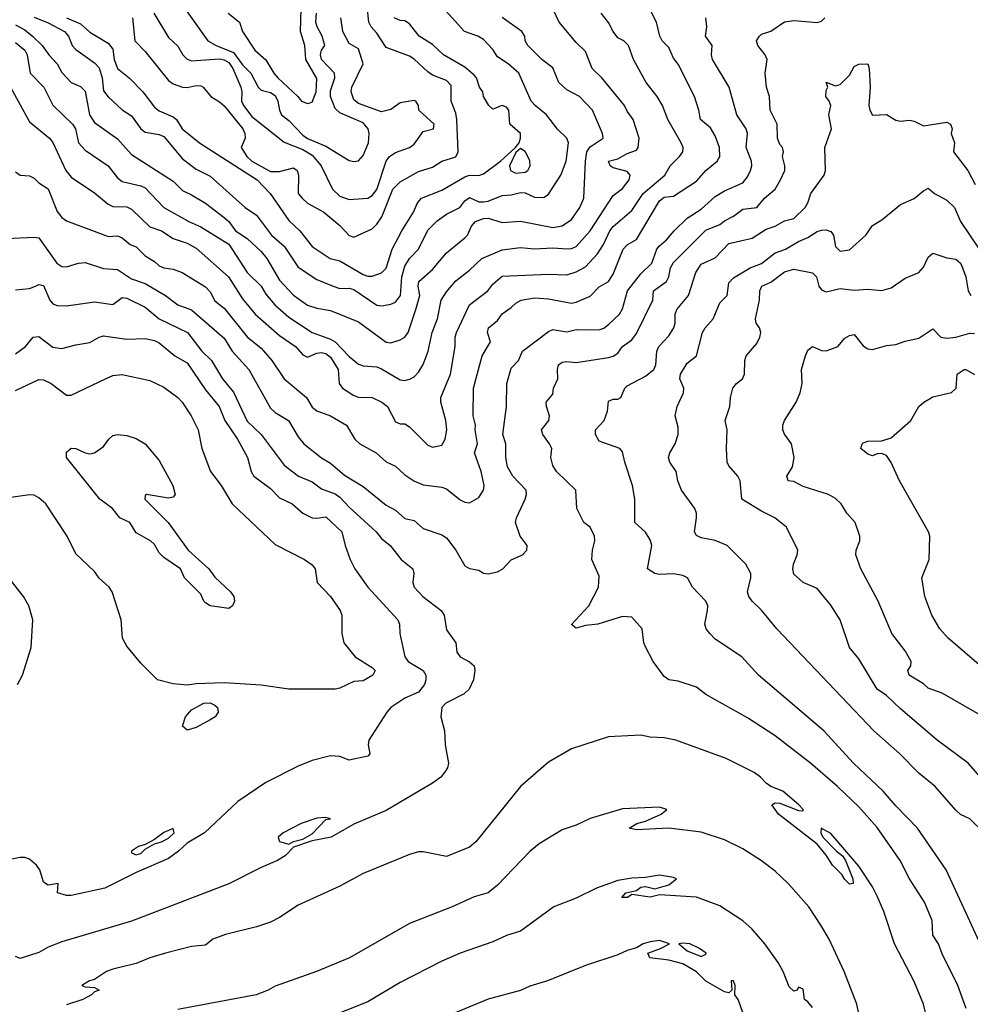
# Model space of a CAD drawing. Header units: metres. Extents: x -46681 to -43747, y -240911 to -237677.
# Tile 883 of 1056: x -43951 to -43848, y -239416 to -239310. Entities that reach past the tile are written whole.
import ezdxf

# ---------------------------------------------------------------- set-up
doc = ezdxf.new("R2010")
doc.units = ezdxf.units.M
doc.layers.add('CONTOUR_INDEX', color=1, linetype='Continuous')
doc.layers.add('CONTOUR_INTER', color=3, linetype='Continuous')

msp = doc.modelspace()

# ---------------------------------------------------------------- linework, layer by layer
at = {"layer": 'CONTOUR_INDEX'}
for points, elevation in [([(-43951.1, -239326.15), (-43950.6, -239326.51), (-43949.6, -239326.6), (-43949.1, -239326.85), (-43948.6, -239327.36), (-43947.6, -239328.01), (-43946.6, -239330.45), (-43946.1, -239331.09), (-43945.6, -239331.44), (-43941.48, -239333.02), (-43941.1, -239333.13), (-43940.1, -239333.09), (-43939.6, -239333.28), (-43938.73, -239334.02), (-43938.1, -239334.28), (-43937.1, -239335.22), (-43936.1, -239335.84), (-43935.6, -239336.3), (-43935.1, -239336.54), (-43934.1, -239336.68), (-43933.14, -239337.02), (-43930.6, -239338.57), (-43930.1, -239339.13), (-43929.6, -239340.08), (-43928.6, -239340.9), (-43926.1, -239343.97), (-43924.6, -239345.2), (-43923.43, -239346.52), (-43922.1, -239348.53), (-43919.72, -239350.52), (-43919.1, -239351.58), (-43918.6, -239351.96), (-43917.1, -239352.5), (-43915.37, -239353.52), (-43914.47, -239355.02), (-43913.94, -239355.52), (-43912.18, -239356.52), (-43911.1, -239357.48), (-43910.1, -239357.94), (-43909.1, -239358.89), (-43908.13, -239359.52), (-43907.1, -239359.96), (-43905.1, -239360.21), (-43904.6, -239360.39), (-43903.1, -239361.58), (-43902.6, -239361.84), (-43902.1, -239361.89), (-43901.1, -239361.33), (-43900.59, -239360.52), (-43900.54, -239360.02), (-43900.85, -239358.52), (-43901.58, -239356.52), (-43901.23, -239355.52), (-43901.51, -239354.02), (-43901.45, -239353.52), (-43901.71, -239352.52), (-43901.66, -239349.52), (-43900.73, -239346.02), (-43899.86, -239344.52), (-43900.16, -239343.52), (-43900.06, -239343.02), (-43899.1, -239342.22), (-43898.6, -239341.49), (-43897.6, -239340.83), (-43897.1, -239340.33), (-43896.52, -239340.02), (-43895.1, -239339.76), (-43893.6, -239339.89), (-43891.1, -239340.33), (-43890.6, -239340.25), (-43889.1, -239339.59), (-43888.1, -239338.57), (-43887.09, -239338.02), (-43886.6, -239337.21), (-43885.51, -239334.52), (-43885.1, -239334.05), (-43884.1, -239333.47), (-43881.6, -239329.31), (-43881.1, -239328.91), (-43880.1, -239328.78), (-43877.6, -239327.17), (-43876.59, -239326.02), (-43875.36, -239325.02), (-43875.08, -239324.52), (-43875.14, -239323.52), (-43875.6, -239322.29), (-43876.1, -239321.41), (-43877.19, -239320.52), (-43877.36, -239319.52), (-43877.82, -239318.02), (-43879.6, -239314.55), (-43880.1, -239313.89), (-43880.6, -239312.74), (-43881.3, -239312.02), (-43881.55, -239311.52), (-43881.91, -239310.02), (-43883.1, -239307.67)], 130), ([(-43945.6, -239309.52), (-43944.1, -239310.19), (-43943.1, -239311.07), (-43941.1, -239312.28), (-43940.6, -239312.93), (-43940.48, -239314.02), (-43940.1, -239314.99), (-43938.83, -239316.02), (-43937.38, -239317.52), (-43936.1, -239319.18), (-43935.6, -239319.57), (-43934.1, -239320.24), (-43933.73, -239320.52), (-43933.12, -239321.52), (-43931.24, -239323.02), (-43925.02, -239327.02), (-43923.64, -239328.52), (-43921.6, -239331.43), (-43920.44, -239332.52), (-43919.1, -239334.24), (-43917.15, -239335.52), (-43916.1, -239335.78), (-43913.6, -239337.25), (-43913.1, -239337.43), (-43912.6, -239337.43), (-43911.6, -239337.06), (-43911.1, -239336.57), (-43910.47, -239334.52), (-43909.43, -239332.52), (-43908.15, -239330.52), (-43907.72, -239329.52), (-43907.29, -239329.02), (-43905.1, -239328.15), (-43902.6, -239326.69), (-43902.1, -239326.53), (-43901.1, -239326.55), (-43900.6, -239326.39), (-43898.77, -239325.02), (-43897.15, -239323.52), (-43896.76, -239323.02), (-43896.62, -239322.52), (-43896.62, -239322.02), (-43897.76, -239321.02), (-43897.87, -239319.52), (-43898.1, -239319.19), (-43898.6, -239318.99), (-43899.6, -239319.41), (-43900.01, -239319.02), (-43900.61, -239318.02), (-43900.66, -239317.52), (-43901.02, -239317.02), (-43901.35, -239316.02), (-43901.6, -239315.71), (-43902.6, -239314.87), (-43904.92, -239313.52), (-43906.1, -239312.42), (-43907.54, -239311.52), (-43908.6, -239310.2), (-43909.1, -239309.87), (-43909.6, -239309.82), (-43910.25, -239309.52)], 125), ([(-43896.6, -239323.65), (-43897.1, -239324.07), (-43897.78, -239325.52), (-43897.7, -239326.02), (-43897.1, -239326.32), (-43896.1, -239326.19), (-43895.81, -239326.02), (-43895.55, -239325.52), (-43895.6, -239324.95), (-43896.1, -239323.98), (-43896.6, -239323.65)], 125), ([(-43845.21, -239393.52), (-43848.28, -239390.02), (-43851.62, -239387.52), (-43855.6, -239384.13), (-43857.1, -239382.7), (-43858.1, -239382.03), (-43860.1, -239378.74), (-43861.1, -239377.52), (-43862.09, -239374.52), (-43863.1, -239372.97), (-43864.6, -239371.14), (-43866.1, -239370.49), (-43867.1, -239369.6), (-43867.2, -239369.02), (-43867.13, -239368.52), (-43866.74, -239367.52), (-43866.68, -239367.02), (-43867.9, -239364.52), (-43869.15, -239363.52), (-43870.6, -239362.8), (-43872.7, -239361.52), (-43872.89, -239359.52), (-43873.14, -239359.02), (-43874.1, -239357.92), (-43874.28, -239357.52), (-43874.38, -239356.02), (-43874.3, -239354.02), (-43874.5, -239353.02), (-43874.02, -239351.52), (-43873.95, -239350.52), (-43873.68, -239349.52), (-43873.28, -239349.02), (-43872.64, -239348.52), (-43872.42, -239348.02), (-43872.4, -239346.52), (-43872.26, -239346.02), (-43871.1, -239344.71), (-43870.76, -239344.02), (-43870.66, -239343.52), (-43870.8, -239343.02), (-43871.15, -239342.52), (-43871.24, -239342.02), (-43870.8, -239340.02), (-43870.78, -239339.02), (-43870.56, -239338.52), (-43869.6, -239338.07), (-43868.1, -239336.98), (-43867.1, -239336.69), (-43865.1, -239337.07), (-43864.67, -239337.52), (-43864.42, -239338.52), (-43864.1, -239338.89), (-43863.6, -239339.11), (-43862.1, -239338.75), (-43860.6, -239338.93), (-43859.1, -239338.82), (-43857.6, -239338.96), (-43856.6, -239338.69), (-43855.1, -239337.63), (-43853.6, -239337.03), (-43853.1, -239336.45), (-43852.6, -239335.38), (-43852.1, -239334.95), (-43850.6, -239335.46), (-43849.6, -239335.6), (-43849.1, -239336.01), (-43848.88, -239336.52), (-43848.55, -239337.52), (-43848.3, -239339.02), (-43847.98, -239339.52)], 135), ([(-43941.05, -239355.02), (-43940.6, -239354.65), (-43940.1, -239354.53), (-43939.1, -239354.65), (-43938.1, -239354.95), (-43937.1, -239355.53), (-43935.6, -239357.34), (-43934.12, -239360.02), (-43933.87, -239361.02), (-43934.1, -239361.28), (-43934.6, -239361.4), (-43936.96, -239361.02), (-43937.1, -239361.11), (-43937.14, -239361.52), (-43934.62, -239364.02), (-43932.49, -239367.02), (-43930.26, -239369.02), (-43929.6, -239369.94), (-43927.89, -239371.52), (-43927.54, -239372.02), (-43927.46, -239372.52), (-43927.69, -239373.02), (-43928.1, -239373.3), (-43930.1, -239373.03), (-43930.6, -239372.7), (-43930.79, -239372.52), (-43931.1, -239371.78), (-43932.88, -239370.02), (-43933.29, -239369.02), (-43935.1, -239367.81), (-43935.6, -239367.3), (-43936.1, -239366.4), (-43936.53, -239366.02), (-43938.1, -239365.13), (-43938.79, -239364.02), (-43939.87, -239363.52), (-43940.65, -239362.52), (-43942, -239361.52), (-43945.62, -239357.02), (-43945.6, -239356.42), (-43945.1, -239356.01), (-43944.6, -239356.03), (-43943.6, -239356.51), (-43943.1, -239356.62), (-43942.6, -239356.5), (-43941.6, -239355.82), (-43941.05, -239355.02)], 135), ([(-43860.1, -239417.08), (-43860.3, -239416.02), (-43861.67, -239412.52), (-43863.3, -239409.02), (-43864.18, -239407.52), (-43865.48, -239405.52), (-43867.72, -239403.02), (-43869.1, -239401.66), (-43870.6, -239400.55), (-43872.6, -239399.27), (-43874.6, -239398.29), (-43877.1, -239397.48), (-43880.6, -239397.05), (-43884.1, -239397.2), (-43884.86, -239397.02), (-43884.06, -239396.52), (-43883.1, -239396.29), (-43881.43, -239395.52), (-43880.8, -239395.02), (-43881.6, -239394.76), (-43885.6, -239394.95), (-43889.1, -239395.98), (-43890.6, -239396.71), (-43892.1, -239397.23), (-43894.6, -239398.74), (-43895.6, -239399.56), (-43899.1, -239403.17), (-43900.1, -239404.01), (-43901.6, -239404.44), (-43903.99, -239405.52), (-43908.6, -239407.32), (-43915.06, -239411.02), (-43918.62, -239412.52), (-43923.1, -239414.08), (-43923.84, -239414.52), (-43925.14, -239415.02), (-43933.6, -239416.62)], 130)]:
    msp.add_lwpolyline(points, dxfattribs=dict(at, elevation=elevation))
at = {"layer": 'CONTOUR_INTER'}
for points, elevation in [([(-43938.49, -239309.52), (-43938.24, -239312.02), (-43937.1, -239313.18), (-43934.6, -239316.3), (-43934.1, -239316.66), (-43933.1, -239317.03), (-43932.6, -239317.06), (-43931.6, -239316.85), (-43931.1, -239316.87), (-43930.86, -239317.02), (-43930.02, -239318.02), (-43929.1, -239318.59), (-43928.6, -239319.05), (-43926.57, -239321.52), (-43926.35, -239322.02), (-43926.33, -239322.52), (-43926.76, -239323.52), (-43926.16, -239324.52), (-43925.59, -239325.02), (-43923.6, -239326.13), (-43922.6, -239326.14), (-43921.1, -239325.75), (-43920.72, -239326.02), (-43920.57, -239326.52), (-43920.6, -239328.52), (-43920.17, -239329.02), (-43919.6, -239329.55), (-43917.85, -239330.52), (-43916.1, -239331.96), (-43915.1, -239333.03), (-43914.6, -239333.21), (-43912.6, -239332.31), (-43912.1, -239331.81), (-43911.59, -239331.02), (-43910.37, -239328.02), (-43909.6, -239327.24), (-43907.6, -239326.13), (-43906.1, -239325.67), (-43905.1, -239325.03), (-43903.6, -239324.56), (-43903.35, -239324.02), (-43903.49, -239320.52), (-43903.6, -239319.84), (-43904.09, -239318.52), (-43904.1, -239316.85), (-43904.6, -239316.31), (-43906.1, -239315.71), (-43906.6, -239315.38), (-43908.1, -239313.99), (-43908.6, -239313.69), (-43911.1, -239312.74), (-43912.1, -239311.21), (-43912.74, -239310.52), (-43912.96, -239310.02), (-43913.34, -239306.52)], 124), ([(-43951.1, -239312.19), (-43950.11, -239313.02), (-43949.84, -239313.52), (-43949.54, -239315.52), (-43948.05, -239317.02), (-43947.1, -239318.96), (-43944.96, -239321.02), (-43944.64, -239321.52), (-43944.32, -239323.02), (-43943.6, -239323.84), (-43941.1, -239325.5), (-43940.1, -239326.8), (-43939.6, -239327.21), (-43937.6, -239327.69), (-43937.1, -239327.91), (-43935.1, -239330.02), (-43932.42, -239331.52), (-43931.1, -239332.1), (-43928.1, -239333.96), (-43926.1, -239337.03), (-43924.61, -239338.52), (-43924.1, -239339.37), (-43923.13, -239340.52), (-43921.6, -239341.87), (-43919.1, -239343.5), (-43917.1, -239344.24), (-43916.6, -239344.53), (-43915.1, -239346.11), (-43914.1, -239346.92), (-43913.6, -239347.1), (-43912.1, -239347.23), (-43911.6, -239347.42), (-43909.6, -239348.62), (-43909.1, -239348.68), (-43908.49, -239348.52), (-43908.1, -239348.31), (-43907.6, -239347.81), (-43907.1, -239346.95), (-43906.58, -239345.52), (-43906.13, -239343.52), (-43905.57, -239342.02), (-43905.17, -239340.02), (-43904.6, -239339.12), (-43903.6, -239337.92), (-43902.1, -239336.77), (-43900.78, -239335.52), (-43898.6, -239334.58), (-43896.6, -239334.35), (-43895.1, -239334.47), (-43893.1, -239334.36), (-43891.6, -239334.49), (-43891.1, -239334.45), (-43890.6, -239334.24), (-43889.1, -239332.52), (-43886.6, -239328.73), (-43885.6, -239327.96), (-43884.88, -239327.02), (-43884.75, -239326.52), (-43885.1, -239326.12), (-43886.6, -239325.74), (-43886.94, -239325.52), (-43887.1, -239325.02), (-43886.1, -239324.77), (-43885.1, -239324.18), (-43884.1, -239323.82), (-43883.9, -239323.52), (-43883.8, -239322.52), (-43884.43, -239320.52), (-43885.1, -239319.63), (-43885.38, -239319.02), (-43887.81, -239316.02), (-43888.87, -239315.02), (-43889.6, -239313.16), (-43890.6, -239312.2), (-43892.42, -239310.02), (-43893.36, -239308.02)], 128), ([(-43949.1, -239309.47), (-43947.6, -239310.08), (-43945.83, -239311.02), (-43945.41, -239311.52), (-43944.98, -239312.52), (-43944.6, -239312.94), (-43942.6, -239314.38), (-43942.1, -239314.92), (-43941.75, -239316.02), (-43941.6, -239317.41), (-43941.1, -239318.07), (-43939.6, -239319.47), (-43938.6, -239320.12), (-43937.6, -239321.52), (-43937.1, -239321.88), (-43935.6, -239322.14), (-43935.1, -239322.36), (-43933.1, -239324.75), (-43931.6, -239325.87), (-43930.1, -239326.64), (-43926.33, -239330.02), (-43925.1, -239330.83), (-43923.48, -239333.02), (-43922.1, -239334.2), (-43920.6, -239336.45), (-43918.6, -239337.79), (-43916.83, -239338.52), (-43916.1, -239338.76), (-43915.1, -239338.72), (-43914.6, -239338.86), (-43912.1, -239340.55), (-43911.6, -239340.62), (-43910.6, -239340.47), (-43910.1, -239340.25), (-43909.55, -239339.52), (-43909.41, -239337.52), (-43909.1, -239336.34), (-43908.6, -239335.51), (-43907.6, -239334.51), (-43906.6, -239332.46), (-43905.6, -239331.45), (-43904.6, -239330.74), (-43903.15, -239330.02), (-43902.6, -239329.28), (-43902.1, -239328.95), (-43901.1, -239329.41), (-43900.6, -239329.4), (-43900.1, -239329.32), (-43898.6, -239328.71), (-43897.6, -239328.66), (-43896.6, -239328.41), (-43896.1, -239328.44), (-43895.1, -239328.9), (-43894.1, -239328.94), (-43893.6, -239328.58), (-43892.25, -239326.52), (-43891.68, -239325.02), (-43891.43, -239323.02), (-43891.6, -239322.52), (-43892.6, -239321.55), (-43893.81, -239320.02), (-43895.02, -239319.02), (-43895.44, -239318.52), (-43896.8, -239315.52), (-43897.95, -239314.52), (-43899.1, -239313.76), (-43899.6, -239312.95), (-43900.6, -239311.86), (-43901.22, -239311.52), (-43902.66, -239311.02), (-43905.33, -239308.02)], 126), ([(-43933.21, -239308.02), (-43930.34, -239312.02), (-43929.47, -239312.52), (-43927.6, -239313.28), (-43926.6, -239314.6), (-43925.71, -239315.52), (-43924.91, -239317.02), (-43924.6, -239317.34), (-43923.6, -239317.61), (-43923.1, -239317.93), (-43922.79, -239318.52), (-43922.63, -239319.52), (-43922.4, -239320.02), (-43921.6, -239320.61), (-43920.1, -239322.21), (-43919.6, -239322.57), (-43917.6, -239323.41), (-43915.1, -239324.93), (-43914.6, -239325.06), (-43914.1, -239324.97), (-43913.6, -239324.39), (-43913.02, -239323.02), (-43912.94, -239322.02), (-43913.06, -239321.52), (-43913.6, -239320.87), (-43916.1, -239319.78), (-43916.6, -239319.33), (-43917.13, -239318.02), (-43917.1, -239317.41), (-43916.66, -239316.02), (-43916.69, -239315.52), (-43918.1, -239314.02), (-43918.2, -239313.52), (-43918.1, -239313.04), (-43917.74, -239312.52), (-43918, -239311.52), (-43918.57, -239310.52), (-43918.7, -239310.02), (-43918.64, -239309.02)], 122), ([(-43951.6, -239317.08), (-43949.6, -239320.76), (-43947.46, -239322.52), (-43947.1, -239323), (-43945.67, -239326.02), (-43945.1, -239326.75), (-43942.6, -239328.42), (-43941.1, -239329.67), (-43940.6, -239329.92), (-43939.1, -239329.95), (-43938.6, -239330.19), (-43936.6, -239332.1), (-43935.36, -239332.52), (-43934.1, -239333.36), (-43932.6, -239333.87), (-43931.6, -239334.41), (-43928.11, -239337.52), (-43926.6, -239339.88), (-43925.23, -239341.52), (-43922.6, -239343.82), (-43920.9, -239345.02), (-43920.1, -239345.91), (-43919.6, -239346.18), (-43918.6, -239345.75), (-43918.1, -239345.67), (-43917.6, -239345.78), (-43917.1, -239346.17), (-43916.29, -239347.52), (-43916.19, -239349.02), (-43915.81, -239349.52), (-43914.6, -239350.32), (-43914.1, -239350.5), (-43912.6, -239350.54), (-43911.58, -239351.02), (-43910.95, -239351.52), (-43910.1, -239353.15), (-43909.6, -239353.38), (-43909.1, -239353.39), (-43908.6, -239353.69), (-43906.6, -239355.68), (-43906.1, -239355.9), (-43905.1, -239355.66), (-43904.75, -239355.02), (-43904.57, -239354.02), (-43904.66, -239353.02), (-43905.19, -239351.02), (-43905.2, -239350.52), (-43904.17, -239348.02), (-43903.64, -239345.02), (-43903.64, -239344.02), (-43903.51, -239343.52), (-43902.12, -239340.52), (-43900.14, -239339.02), (-43899.6, -239338.28), (-43898.6, -239337.44), (-43893.6, -239337.21), (-43891.6, -239337.27), (-43890.6, -239336.98), (-43889.6, -239336.44), (-43888.3, -239335.02), (-43887.64, -239334.02), (-43886.97, -239332.52), (-43886.6, -239332.05), (-43884.6, -239330.33), (-43883.38, -239328.52), (-43881.03, -239326.52), (-43880.44, -239325.52), (-43879.44, -239324.52), (-43879.1, -239324.02), (-43879.04, -239323.52), (-43879.25, -239323.02), (-43880.69, -239320.52), (-43881.27, -239319.02), (-43881.85, -239318.02), (-43883.05, -239316.52), (-43884.42, -239314.02), (-43884.96, -239312.52), (-43885.46, -239312.02), (-43886.1, -239311.68), (-43886.59, -239311.02), (-43887.1, -239310.03), (-43887.91, -239309.02)], 129), ([(-43936.18, -239309.02), (-43934.6, -239311.67), (-43933.6, -239312.58), (-43933.06, -239313.52), (-43932.6, -239313.99), (-43932.1, -239314.19), (-43929.1, -239313.96), (-43928.6, -239314.08), (-43928.1, -239314.37), (-43927.64, -239315.02), (-43926.78, -239317.02), (-43926.67, -239317.52), (-43926.71, -239318.52), (-43926.52, -239319.02), (-43925.6, -239320.2), (-43922.1, -239322.97), (-43920.1, -239323.74), (-43919.1, -239324.35), (-43918.12, -239325.52), (-43916.89, -239328.02), (-43916.1, -239328.79), (-43915.1, -239329.15), (-43913.1, -239329), (-43912.6, -239328.72), (-43912.1, -239328.06), (-43911.1, -239325.02), (-43910.75, -239324.52), (-43910.1, -239324.06), (-43908.59, -239323.52), (-43908.1, -239323.17), (-43907.1, -239321.8), (-43905.98, -239321.52), (-43905.94, -239321.02), (-43907.59, -239319.52), (-43907.61, -239319.02), (-43907.89, -239318.52), (-43908.1, -239318.46), (-43909.6, -239318.73), (-43910.6, -239319.43), (-43911.6, -239319.69), (-43914.1, -239318.8), (-43914.6, -239318.38), (-43914.89, -239317.52), (-43914.81, -239317.02), (-43913.6, -239314.52), (-43914.1, -239312.88), (-43915.1, -239312.3), (-43915.79, -239311.02), (-43915.99, -239309.52)], 123), ([(-43928.15, -239309.02), (-43926.94, -239310.02), (-43926.62, -239311.02), (-43925.27, -239313.02), (-43924.1, -239314.06), (-43923.24, -239315.52), (-43922.8, -239316.02), (-43920.63, -239318.02), (-43920.26, -239318.52), (-43919.6, -239318.78), (-43919.1, -239318.63), (-43918.65, -239317.52), (-43918.6, -239316.1), (-43919.76, -239314.02), (-43919.9, -239312.52), (-43920.35, -239311.02), (-43920.27, -239308.52)], 121), ([(-43952.1, -239333.36), (-43949.1, -239333.22), (-43948.6, -239333.3), (-43946.66, -239336.02), (-43946.1, -239336.37), (-43945.6, -239336.42), (-43944.31, -239336.02), (-43943.6, -239335.97), (-43941.6, -239336.59), (-43940.1, -239336.7), (-43938.6, -239337.72), (-43937.1, -239338.21), (-43934.94, -239339.52), (-43933.6, -239340.52), (-43932.1, -239341.08), (-43928.6, -239344.14), (-43927.72, -239345.52), (-43925.92, -239347.52), (-43923.6, -239351.68), (-43923.1, -239352.14), (-43921.64, -239353.02), (-43920.6, -239354.78), (-43919.98, -239355.52), (-43918.1, -239357.04), (-43917.1, -239357.62), (-43915.6, -239358.91), (-43913.6, -239360.13), (-43911.1, -239362.15), (-43910.1, -239362.7), (-43909.1, -239363.6), (-43908.1, -239363.83), (-43907.1, -239364.67), (-43905.1, -239365.35), (-43904.6, -239365.67), (-43903.58, -239367.02), (-43902.6, -239368.71), (-43902.1, -239369), (-43901.1, -239369.18), (-43900.6, -239369.5), (-43900.1, -239369.56), (-43899.1, -239369.36), (-43898.52, -239369.02), (-43897.6, -239368.05), (-43896.38, -239367.52), (-43895.93, -239367.02), (-43895.89, -239366.52), (-43896.64, -239365.52), (-43897.14, -239364.02), (-43897.03, -239363.52), (-43896.1, -239361.52), (-43895.94, -239361.02), (-43895.98, -239360.52), (-43897.42, -239359.02), (-43898.02, -239358.02), (-43898.2, -239357.02), (-43898.18, -239355.52), (-43898.51, -239354.52), (-43898.12, -239351.52), (-43898.09, -239349.02), (-43897.6, -239347.36), (-43896.83, -239346.52), (-43896.4, -239345.52), (-43893.6, -239343.39), (-43893.1, -239343.2), (-43891.6, -239343.43), (-43890.6, -239343.2), (-43888.1, -239343.23), (-43887.6, -239343.05), (-43887.1, -239342.65), (-43885.92, -239341.52), (-43885.6, -239340.96), (-43885.04, -239339.02), (-43883.6, -239337.19), (-43882.44, -239336.02), (-43881.88, -239334.52), (-43881.6, -239334.15), (-43880.84, -239333.52), (-43880.03, -239332.52), (-43878.6, -239331.15), (-43877.1, -239330.2), (-43875.6, -239328.83), (-43874.6, -239328.21), (-43872.6, -239327.34), (-43872.1, -239326.7), (-43871.78, -239326.02), (-43871.63, -239325.52), (-43871.67, -239325.02), (-43872.25, -239323.52), (-43872.09, -239322.02), (-43872.24, -239321.52), (-43873.25, -239320.02), (-43874.07, -239317.02), (-43875.87, -239314.02), (-43875.98, -239313.52), (-43875.91, -239312.52), (-43876.62, -239311.52), (-43876.49, -239310.52), (-43876.59, -239309.52)], 131), ([(-43951.1, -239310.3), (-43950.1, -239310.84), (-43949.27, -239311.52), (-43948.25, -239312.52), (-43947.53, -239313.52), (-43946.61, -239314.52), (-43946.1, -239315.44), (-43945.1, -239316.52), (-43944.1, -239316.95), (-43943.6, -239317.47), (-43943.13, -239320.02), (-43942.6, -239320.84), (-43940.1, -239322.61), (-43938.6, -239324.28), (-43934.1, -239327.18), (-43933.1, -239328.18), (-43932.1, -239328.64), (-43930.6, -239329.56), (-43928.6, -239331.09), (-43928.1, -239331.52), (-43927.35, -239332.52), (-43926.1, -239333.35), (-43924.6, -239334.77), (-43923.98, -239335.52), (-43922.6, -239337.87), (-43921.1, -239339.48), (-43919.6, -239340.55), (-43918.6, -239340.88), (-43917.1, -239341.15), (-43914.1, -239342.35), (-43911.1, -239344.57), (-43910.6, -239344.62), (-43909.6, -239344.29), (-43909.1, -239344.03), (-43908.73, -239343.52), (-43907.9, -239341.02), (-43907.47, -239339.52), (-43907.65, -239338.52), (-43907.58, -239338.02), (-43906.1, -239336.71), (-43904.6, -239334.92), (-43902.6, -239333.3), (-43902.34, -239333.02), (-43901.89, -239332.02), (-43901.47, -239331.52), (-43900.6, -239331.19), (-43900.1, -239331.18), (-43898.6, -239331.65), (-43896.6, -239331.5), (-43893.1, -239332.18), (-43892.1, -239332), (-43891.1, -239331.3), (-43890.19, -239330.02), (-43889.77, -239329.02), (-43889.59, -239325.02), (-43889.44, -239324.02), (-43889.1, -239323.48), (-43887.68, -239322.52), (-43887.74, -239322.02), (-43888.83, -239319.52), (-43890.23, -239318.02), (-43891.6, -239317.31), (-43892.47, -239316.52), (-43893.1, -239314.95), (-43894.31, -239314.02), (-43895.83, -239312.52), (-43896.09, -239312.02), (-43896.15, -239311.52), (-43896.46, -239311.02), (-43898.6, -239309.51)], 127), ([(-43848.49, -239416.52), (-43849.41, -239414.02), (-43851.1, -239410.6), (-43851.47, -239409.52), (-43852.1, -239408.6), (-43852.18, -239407.02), (-43852.98, -239405.02), (-43854.6, -239402.5), (-43855.63, -239400.52), (-43858.1, -239396.97), (-43860.1, -239394.72), (-43862.39, -239392.52), (-43865.32, -239390.02), (-43869.1, -239387.06), (-43872.1, -239385.11), (-43876.6, -239382.59), (-43877.6, -239381.82), (-43879.6, -239381.16), (-43880.6, -239381.03), (-43881.1, -239380.65), (-43882.3, -239379.02), (-43883.1, -239377.47), (-43883.3, -239377.02), (-43883.46, -239375.52), (-43884.6, -239374.25), (-43885.6, -239374.17), (-43888.26, -239375.02), (-43889.6, -239375.14), (-43890.6, -239375.43), (-43891.1, -239375.05), (-43889.23, -239373.02), (-43888.18, -239371.02), (-43888.1, -239369.81), (-43888.92, -239368.02), (-43888.85, -239367.02), (-43888.59, -239366.02), (-43888.61, -239365.52), (-43889.09, -239364.52), (-43889.78, -239364.02), (-43890.51, -239362.52), (-43890.64, -239360.52), (-43892.71, -239358.52), (-43893.1, -239357.89), (-43893.33, -239357.02), (-43893.24, -239356.02), (-43893.46, -239355.52), (-43894.21, -239354.52), (-43894.34, -239354.02), (-43893.53, -239353.02), (-43893.48, -239352.52), (-43893.79, -239351.52), (-43893.82, -239351.02), (-43893.1, -239350.18), (-43893.06, -239349.52), (-43892.57, -239348.52), (-43892.61, -239347.52), (-43892.5, -239347.02), (-43892.1, -239346.72), (-43891.6, -239346.65), (-43890.6, -239346.77), (-43887.1, -239346.2), (-43886.6, -239346.08), (-43886.1, -239345.76), (-43885.59, -239345.02), (-43884.6, -239344.31), (-43884.1, -239343.63), (-43882.31, -239340.02), (-43882.26, -239339.02), (-43880.85, -239338.02), (-43880.59, -239337.52), (-43880.41, -239336.52), (-43880.1, -239335.94), (-43876.6, -239332.45), (-43875.1, -239331.84), (-43874.6, -239331.44), (-43873.6, -239330.96), (-43872.6, -239330.2), (-43871.1, -239330.03), (-43870.27, -239329.02), (-43869.13, -239328.02), (-43868.55, -239327.02), (-43868.07, -239326.02), (-43868.06, -239325.52), (-43868.31, -239324.52), (-43868.21, -239324.02), (-43868.32, -239323.52), (-43868.6, -239323.2), (-43868.88, -239322.52), (-43868.9, -239321.02), (-43869.65, -239319.52), (-43869.71, -239318.02), (-43870.05, -239317.02), (-43870.2, -239315.52), (-43869.99, -239314.02), (-43870.2, -239313.52), (-43870.99, -239312.52), (-43871.13, -239312.02), (-43870.8, -239311.52), (-43870.6, -239311.3), (-43869.6, -239310.98), (-43868.1, -239309.97), (-43867.1, -239309.83), (-43864.6, -239310.03), (-43864.1, -239309.89), (-43863.77, -239309.52)], 132), ([(-43845.36, -239413.02), (-43850.67, -239401.52), (-43853.77, -239397.02), (-43856.1, -239394.63), (-43857.47, -239393.02), (-43860.67, -239390.02), (-43863.87, -239386.52), (-43870.9, -239380.52), (-43872.71, -239378.52), (-43875.6, -239376.62), (-43876.18, -239376.02), (-43876.56, -239375.52), (-43876.7, -239375.02), (-43876.42, -239373.52), (-43876.4, -239373.02), (-43876.6, -239372.53), (-43878.05, -239371.02), (-43878.57, -239370.02), (-43879.1, -239369.75), (-43880.1, -239369.58), (-43881.6, -239369.65), (-43882.11, -239369.52), (-43882.9, -239369.02), (-43882.44, -239366.52), (-43882.6, -239365.91), (-43883.1, -239365.07), (-43884.27, -239364.02), (-43884.27, -239361.52), (-43884.52, -239360.02), (-43885.35, -239357.52), (-43885.6, -239356.41), (-43885.88, -239356.02), (-43888.1, -239355.23), (-43888.52, -239354.52), (-43888.5, -239354.02), (-43887.59, -239353.02), (-43887.23, -239352.02), (-43887.1, -239350.93), (-43886.6, -239350.72), (-43886.1, -239350.72), (-43885.79, -239350.52), (-43885.33, -239349.52), (-43885.1, -239349.27), (-43883.1, -239348.23), (-43882.22, -239347.52), (-43881.98, -239347.02), (-43881.88, -239345.52), (-43881.69, -239345.02), (-43880.6, -239343.88), (-43880.06, -239343.02), (-43879.92, -239342.52), (-43879.9, -239341.52), (-43879.72, -239341.02), (-43878.46, -239339.52), (-43877.67, -239337.02), (-43877.1, -239336.13), (-43875.6, -239335.44), (-43874.1, -239333.89), (-43871.6, -239333.31), (-43870.1, -239332.36), (-43869.13, -239332.02), (-43868.1, -239331.44), (-43867.1, -239331.21), (-43865.88, -239330.02), (-43865.58, -239329.52), (-43865.27, -239328.52), (-43863.82, -239326.52), (-43863.7, -239326.02), (-43863.74, -239323.52), (-43863.04, -239321.52), (-43863.31, -239320.02), (-43863.12, -239319.02), (-43863.28, -239318.52), (-43863.63, -239318.02), (-43863.6, -239317.37), (-43863.44, -239317.02), (-43863.6, -239316.5), (-43862.6, -239316.88), (-43862.1, -239316.73), (-43861.1, -239315.74), (-43860.6, -239314.79), (-43860.1, -239314.54), (-43859.1, -239314.49), (-43858.96, -239315.02), (-43858.86, -239317.02), (-43858.99, -239319.02), (-43858.9, -239319.52), (-43858.6, -239320.04), (-43857.1, -239319.99), (-43856.1, -239320.58), (-43855.6, -239320.7), (-43854.6, -239320.58), (-43854.1, -239320.68), (-43853.1, -239321.19), (-43850.6, -239320.81), (-43850.19, -239321.02), (-43850, -239321.52), (-43850.12, -239322.02), (-43849.76, -239323.02), (-43849.87, -239324.02), (-43848.33, -239326.02), (-43847.54, -239327.52)], 133), ([(-43846.57, -239397.52), (-43848.1, -239396.02), (-43849.1, -239395.55), (-43849.6, -239395.1), (-43851.83, -239392.52), (-43853.6, -239391.08), (-43855.67, -239389.02), (-43858.47, -239386.52), (-43868.93, -239375.52), (-43870.6, -239373.51), (-43871.6, -239372.53), (-43871.97, -239372.02), (-43872.12, -239371.52), (-43871.76, -239370.02), (-43871.75, -239369.52), (-43872.27, -239368.52), (-43874.31, -239366.52), (-43875.6, -239365.98), (-43877.1, -239365.67), (-43877.6, -239365.42), (-43877.81, -239365.02), (-43877.59, -239363.52), (-43877.59, -239363.02), (-43877.77, -239362.52), (-43879.24, -239360.52), (-43879.64, -239359.52), (-43879.81, -239358.52), (-43880.5, -239357.52), (-43880.64, -239357.02), (-43880.5, -239356.52), (-43879.9, -239355.52), (-43879.6, -239354.52), (-43879.6, -239353.73), (-43879.92, -239352.52), (-43879.69, -239351.52), (-43879.01, -239350.02), (-43878.96, -239349.52), (-43879.42, -239348.52), (-43879.32, -239348.02), (-43878.6, -239346.82), (-43877.6, -239346.02), (-43876.96, -239343.52), (-43876.68, -239343.02), (-43875.81, -239342.02), (-43875.1, -239340.3), (-43874.31, -239339.52), (-43874.1, -239338.14), (-43873.6, -239337.62), (-43871.82, -239336.52), (-43870.6, -239336.05), (-43869.1, -239334.92), (-43868.01, -239334.52), (-43866.6, -239333.67), (-43865.6, -239333.25), (-43864.6, -239332.59), (-43864.1, -239332.47), (-43863.6, -239332.44), (-43863.1, -239332.6), (-43862.83, -239333.02), (-43862.6, -239334.24), (-43862.1, -239334.74), (-43861.1, -239334.58), (-43859.32, -239333.02), (-43858.6, -239331.97), (-43857.6, -239331.35), (-43855.6, -239329.69), (-43854.1, -239329.04), (-43853.1, -239328.2), (-43852.6, -239327.94), (-43851.92, -239328.52), (-43850.6, -239329.22), (-43849.75, -239330.02), (-43849.12, -239331.52), (-43847.1, -239334.5)], 134), ([(-43948.96, -239338.52), (-43948.6, -239338.33), (-43948.1, -239338.45), (-43947.42, -239340.02), (-43947.1, -239340.41), (-43946.6, -239340.59), (-43945.6, -239340.62), (-43942.6, -239340.21), (-43940.6, -239340.5), (-43939.6, -239339.75), (-43939.1, -239339.82), (-43937.1, -239340.78), (-43935.6, -239342.02), (-43932.55, -239343.52), (-43931.01, -239345.52), (-43929.97, -239346.52), (-43928.77, -239348.52), (-43927.6, -239349.95), (-43926.1, -239353.09), (-43924.59, -239354.52), (-43922.1, -239357.82), (-43920.56, -239359.02), (-43919.1, -239359.62), (-43918.1, -239360.39), (-43916.6, -239360.95), (-43916.1, -239361.31), (-43915.1, -239362.39), (-43912.2, -239365.02), (-43911.6, -239365.77), (-43910.67, -239366.52), (-43909.47, -239368.02), (-43908.24, -239369.02), (-43908.13, -239369.52), (-43908.23, -239370.52), (-43908.07, -239371.02), (-43907.16, -239372.02), (-43905.16, -239373.52), (-43904.85, -239374.02), (-43904.6, -239375.63), (-43903.59, -239377.02), (-43903.47, -239378.02), (-43903.1, -239378.52), (-43902.1, -239379.08), (-43901.62, -239379.52), (-43901.53, -239380.02), (-43901.69, -239381.02), (-43902.15, -239382.02), (-43902.69, -239382.52), (-43904.65, -239383.52), (-43905.08, -239384.02), (-43905.22, -239385.02), (-43904.82, -239386.52), (-43904.74, -239388.02), (-43904.39, -239390.02), (-43904.48, -239390.52), (-43904.81, -239391.02), (-43905.22, -239391.52), (-43906.1, -239392.18), (-43911.1, -239395.13), (-43914.6, -239396.59), (-43917.04, -239398.02), (-43919.1, -239398.4), (-43921.1, -239399.07), (-43922.02, -239400.02), (-43922.84, -239400.52), (-43924.6, -239401.27), (-43928.1, -239403.05), (-43938.6, -239407.06), (-43946.1, -239409.32), (-43947.6, -239409.89), (-43948.6, -239410.46), (-43950.6, -239411.11), (-43951.1, -239410.88)], 132), ([(-43951.1, -239338.9), (-43949.6, -239338.77), (-43948.96, -239338.52)], 132), ([(-43846.1, -239385.32), (-43851.1, -239382.46), (-43852.6, -239381.92), (-43853.1, -239381.45), (-43854.65, -239380.52), (-43854.81, -239380.02), (-43854.47, -239379.52), (-43854.45, -239379.02), (-43855.1, -239377.89), (-43856.52, -239376.02), (-43858.01, -239372.52), (-43859.88, -239369.02), (-43860.4, -239367.52), (-43860.37, -239367.02), (-43859.98, -239366.02), (-43859.96, -239365.52), (-43860.48, -239364.02), (-43861.38, -239363.02), (-43861.98, -239362.02), (-43862.6, -239361.45), (-43863.35, -239361.02), (-43866.1, -239360.14), (-43867.1, -239359.61), (-43867.72, -239359.52), (-43867.85, -239359.02), (-43867.26, -239358.02), (-43867.06, -239357.02), (-43867.37, -239355.52), (-43868.1, -239354.48), (-43868.3, -239354.02), (-43868.28, -239353.52), (-43868.12, -239353.02), (-43866.84, -239351.02), (-43866.42, -239350.02), (-43866.2, -239349.02), (-43866.28, -239347.52), (-43865.84, -239346.02), (-43865.6, -239345.43), (-43865.1, -239345.02), (-43864.1, -239345.44), (-43863.6, -239345.48), (-43863.1, -239345.33), (-43862.34, -239345.02), (-43861.6, -239344.11), (-43861.1, -239343.82), (-43860.6, -239343.72), (-43859.6, -239344.95), (-43859.1, -239345.28), (-43858.6, -239345.35), (-43857.1, -239344.9), (-43856.1, -239344.82), (-43855.1, -239344.45), (-43853.6, -239344.14), (-43852.1, -239343.12), (-43851.22, -239344.02), (-43850.6, -239344.13), (-43849.6, -239344), (-43848.1, -239343.59), (-43847.6, -239343.62)], 136), ([(-43949.22, -239344.02), (-43948.6, -239343.93), (-43947.1, -239345.09), (-43946.1, -239345.25), (-43944.6, -239344.83), (-43943.1, -239344.59), (-43942.1, -239344.02), (-43941.6, -239343.88), (-43939.1, -239344.22), (-43937.1, -239344.16), (-43936.1, -239344.39), (-43935.6, -239344.64), (-43933.91, -239346.02), (-43932.6, -239346.8), (-43930.6, -239349.69), (-43929.14, -239351.52), (-43928.52, -239353.02), (-43927.15, -239355.02), (-43926.06, -239357.02), (-43925.69, -239358.52), (-43925.39, -239359.02), (-43923.6, -239360.35), (-43922.6, -239361.38), (-43921.26, -239362.02), (-43920.1, -239363.02), (-43919.1, -239363.53), (-43918.6, -239363.57), (-43917.6, -239363.41), (-43915.89, -239365.02), (-43915.54, -239366.52), (-43915, -239368.02), (-43914.49, -239369.02), (-43913.07, -239371.02), (-43909.84, -239374.52), (-43909.66, -239375.02), (-43909.63, -239376.02), (-43909.09, -239378.52), (-43908.72, -239379.02), (-43907.12, -239380.02), (-43906.82, -239380.52), (-43906.82, -239381.02), (-43906.98, -239381.52), (-43907.6, -239382.34), (-43909.1, -239382.98), (-43910.6, -239384), (-43911.04, -239384.52), (-43912.98, -239387.52), (-43913.05, -239388.02), (-43912.86, -239389.02), (-43913.1, -239389.26), (-43915.1, -239389.69), (-43916.1, -239389.28), (-43917.1, -239389.23), (-43919.1, -239389.73), (-43920.6, -239390.35), (-43924.1, -239392.09), (-43927.1, -239394.17), (-43930.71, -239397.52), (-43932.6, -239398.65), (-43933.52, -239399.52), (-43934.6, -239400.29), (-43938.1, -239401.82), (-43941.46, -239403.52), (-43945.1, -239404.32), (-43945.6, -239404.3), (-43946.59, -239404.02), (-43946.5, -239403.02), (-43947.6, -239403.19), (-43948.1, -239402.85), (-43948.48, -239401.52), (-43948.83, -239401.02), (-43949.6, -239400.37), (-43950.1, -239400.2), (-43950.6, -239400.2), (-43952.6, -239400.61)], 133), ([(-43951.1, -239345.83), (-43950.02, -239345.02), (-43949.22, -239344.02)], 133), ([(-43846.6, -239379.83), (-43850.43, -239376.52), (-43851.34, -239375.52), (-43852.22, -239374.02), (-43852.95, -239372.02), (-43853.3, -239370.02), (-43852.5, -239368.02), (-43852.41, -239365.52), (-43852.58, -239365.02), (-43855.71, -239359.52), (-43856.6, -239357.54), (-43857.1, -239356.81), (-43857.6, -239356.59), (-43858.1, -239356.62), (-43858.6, -239356.84), (-43859.1, -239356.64), (-43859.86, -239356.02), (-43859.74, -239355.52), (-43859.6, -239355.41), (-43859.1, -239355.24), (-43857.6, -239355.2), (-43856.6, -239354.88), (-43854.46, -239353.02), (-43853.61, -239351.52), (-43853.08, -239351.02), (-43852.1, -239350.45), (-43850.1, -239349.98), (-43849.59, -239349.52), (-43849.48, -239348.02), (-43848.71, -239347.52)], 137), ([(-43848.71, -239347.52), (-43848.52, -239347.52), (-43847.6, -239348.06)], 137), ([(-43941.4, -239348.52), (-43940.6, -239348.14), (-43939.6, -239348.06), (-43936.6, -239348.69), (-43935.1, -239349.4), (-43933.6, -239350.52), (-43933.11, -239351.02), (-43932.14, -239352.52), (-43931.41, -239354.02), (-43931.01, -239356.02), (-43930.07, -239358.52), (-43928.93, -239360.02), (-43927.72, -239362.02), (-43923.1, -239366.42), (-43919.93, -239368.02), (-43919.1, -239368.59), (-43918.77, -239369.02), (-43918.57, -239370.52), (-43917.11, -239372.02), (-43916.08, -239373.52), (-43915.89, -239374.02), (-43915.89, -239376.02), (-43915.66, -239377.02), (-43914.46, -239378.52), (-43912.6, -239379.67), (-43912.3, -239380.02), (-43912.56, -239380.52), (-43913.6, -239381.12), (-43914.6, -239381.19), (-43916.1, -239381.91), (-43916.6, -239382.01), (-43921.6, -239382.03), (-43924.6, -239381.6), (-43928.6, -239381.34), (-43931.6, -239381.44), (-43932.6, -239381.6), (-43934.1, -239381.45), (-43935.77, -239381.02), (-43937.6, -239379.23), (-43939.1, -239377.37), (-43939.56, -239376.52), (-43939.7, -239374.52), (-43940.69, -239371.52), (-43940.99, -239371.02), (-43942.1, -239370.04), (-43942.6, -239369.33), (-43944.6, -239367.4), (-43945.55, -239365.52), (-43947.85, -239362.02), (-43948.6, -239361.35), (-43949.1, -239361.08), (-43949.6, -239361.04), (-43951.6, -239361.32)], 134), ([(-43951.1, -239349.77), (-43948.6, -239348.6), (-43948.1, -239348.61), (-43947.26, -239349.02), (-43945.6, -239350.27), (-43945.1, -239350.29), (-43941.4, -239348.52)], 134), ([(-43950.9, -239381.52), (-43950.37, -239380.52), (-43949.42, -239377.52), (-43949.24, -239374.52), (-43949.67, -239373.02), (-43950.25, -239372.02), (-43952.19, -239369.52)], 133), ([(-43930.78, -239383.52), (-43930.1, -239383.5), (-43929.6, -239383.75), (-43929.3, -239384.02), (-43929.24, -239384.52), (-43929.57, -239385.02), (-43930.1, -239385.35), (-43931.6, -239386.15), (-43932.6, -239386.44), (-43933.09, -239386.02), (-43932.75, -239385.02), (-43932.1, -239384.24), (-43930.78, -239383.52)], 134), ([(-43851.91, -239421.02), (-43853.11, -239416.02), (-43854.1, -239413.58), (-43856.23, -239409.52), (-43857.37, -239406.02), (-43858.1, -239404.36), (-43858.6, -239403.37), (-43860.1, -239401.14), (-43863.1, -239397.61), (-43864.16, -239397.02), (-43864.19, -239397.52), (-43863.97, -239398.02), (-43862.51, -239399.52), (-43861.85, -239400.02), (-43861.54, -239400.52), (-43860.73, -239402.52), (-43860.71, -239403.02), (-43861.1, -239403.08), (-43861.6, -239402.58), (-43861.91, -239402.02), (-43862.94, -239401.02), (-43863.6, -239399.93), (-43864.6, -239398.75), (-43868.74, -239395.52), (-43869.46, -239394.52), (-43869.1, -239394.29), (-43868.6, -239394.32), (-43866.6, -239395.13), (-43866.1, -239395.15), (-43866.08, -239395.02), (-43866.56, -239394.52), (-43868.3, -239393.02), (-43869.6, -239392.53), (-43870.1, -239392.19), (-43870.69, -239391.52), (-43871.37, -239391.02), (-43874.39, -239389.52), (-43879.83, -239387.52), (-43881.1, -239387.27), (-43882.6, -239387.21), (-43883.6, -239386.98), (-43887.1, -239387.17), (-43891.1, -239388.45), (-43893.6, -239389.92), (-43896.6, -239392.54), (-43901.43, -239398.52), (-43902.1, -239399.07), (-43904.6, -239400.1), (-43907.1, -239399.58), (-43907.6, -239399.58), (-43908.6, -239399.86), (-43913.6, -239401.94), (-43916.1, -239403.3), (-43920.6, -239405.33), (-43922.6, -239406.67), (-43923.6, -239407.18), (-43925.1, -239407.7), (-43928.46, -239408.52), (-43929.8, -239409.02), (-43930.6, -239409.67), (-43932.1, -239409.81), (-43934.93, -239410.52), (-43936.62, -239411.02), (-43938.1, -239411.65), (-43940.6, -239412.27), (-43941.28, -239412.52), (-43942.6, -239413.37), (-43943.11, -239413.52), (-43943.94, -239414.02), (-43943.6, -239414.17), (-43942.6, -239414.23), (-43942.09, -239414.52), (-43942.6, -239414.7), (-43942.92, -239415.02), (-43943.85, -239415.52), (-43945.6, -239416.11)], 131), ([(-43918.6, -239395.96), (-43920.28, -239396.52), (-43922.21, -239397.52), (-43922.76, -239398.02), (-43922.6, -239398.47), (-43921.6, -239398.75), (-43921.1, -239398.46), (-43920.1, -239398.22), (-43919.1, -239397.64), (-43917.6, -239396.1), (-43917.13, -239396.02), (-43917.6, -239395.87), (-43918.6, -239395.96)], 132), ([(-43935.1, -239397.5), (-43936.1, -239398.27), (-43937.1, -239398.81), (-43937.82, -239399.02), (-43938.6, -239399.5), (-43938.6, -239399.69), (-43938.1, -239399.9), (-43937.6, -239399.75), (-43937.1, -239399.29), (-43936.1, -239398.72), (-43935.35, -239398.52), (-43934.6, -239398.11), (-43933.97, -239397.52), (-43934.1, -239397.08), (-43935.1, -239397.5)], 133), ([(-43865.1, -239416.4), (-43865.6, -239415.77), (-43865.95, -239415.52), (-43866.1, -239414.42), (-43866.6, -239414.19), (-43866.75, -239414.52), (-43867.1, -239414.65), (-43867.6, -239414.18), (-43868.25, -239412.52), (-43868.79, -239411.52), (-43870.22, -239409.52), (-43871.6, -239407.93), (-43872.6, -239407.04), (-43875.1, -239405.41), (-43877.6, -239404.47), (-43881.6, -239404.22), (-43882.6, -239404.47), (-43884.6, -239404.2), (-43885.06, -239404.52), (-43885.67, -239404.52), (-43885.23, -239404.02), (-43884.1, -239403.75), (-43883.6, -239403.41), (-43883.1, -239403.33), (-43882.1, -239403.57), (-43880.6, -239403.15), (-43879.75, -239402.52), (-43880.1, -239402.37), (-43881.6, -239402.09), (-43883.1, -239402.35), (-43884.6, -239402.44), (-43886.1, -239402.69), (-43888.39, -239403.52), (-43890.6, -239404.59), (-43893, -239405.52), (-43896.6, -239408.16), (-43898.1, -239408.61), (-43899.6, -239409.29), (-43903.1, -239410.54), (-43905.1, -239411.41), (-43909.6, -239413.7), (-43913.1, -239415.78), (-43917.6, -239417.59)], 129), ([(-43872.04, -239418.52), (-43873.1, -239415.55), (-43873.48, -239415.02), (-43873.44, -239414.02), (-43873.6, -239413.5), (-43873.86, -239413.52), (-43873.8, -239414.52), (-43874.1, -239414.81), (-43874.6, -239414.7), (-43876.6, -239413.54), (-43877.6, -239412.53), (-43879.1, -239411.67), (-43880.6, -239411.29), (-43882.63, -239411.02), (-43882.87, -239410.52), (-43881.49, -239410.02), (-43880.53, -239409.52), (-43881.6, -239409.15), (-43882.6, -239409.3), (-43883.38, -239409.52), (-43884.1, -239409.96), (-43885.1, -239410.24), (-43886.1, -239410.72), (-43889.6, -239411.85), (-43893.69, -239413.52), (-43895.6, -239414.08), (-43896.6, -239414.56), (-43900.1, -239415.48), (-43906.6, -239418.18)], 128), ([(-43879.1, -239409.44), (-43879.53, -239409.52), (-43878.6, -239410.28), (-43877.1, -239410.88), (-43876.6, -239410.65), (-43876.58, -239410.52), (-43877.29, -239410.02), (-43878.31, -239409.52), (-43879.1, -239409.44)], 128)]:
    msp.add_lwpolyline(points, dxfattribs=dict(at, elevation=elevation))

doc.saveas('drawing.dxf')
